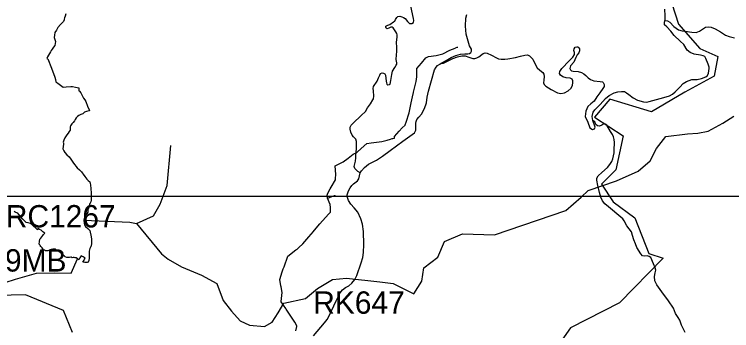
# Model space of a CAD drawing. Extents: x -789162 to -606354, y -1062736 to -945481.
# Drawn here: x -683220 to -678411, y -976877 to -974754 of the extents above; entities that cross this region are included whole.
import ezdxf

# ---------------------------------------------------------------- set-up
doc = ezdxf.new("R2010")
doc.units = 0
for name, color, linetype in [('_Rámeček', 7, 'Continuous'), ('_SIRSI VZTAHY_CYKLOTRASY MISTNI S', 7, 'Continuous'), ('_SIRSI VZTAHY_SILNICE III TRIDY_STAV', 7, 'Continuous'), ('_SIRSI VZTAHY_USES_popis S', 7, 'Continuous'), ('_SIRSI VZTAHY_USES_RBC_S', 7, 'Continuous'), ('_SIRSI VZTAHY_USES_RBK_S', 7, 'Continuous'), ('_SIRSI VZTAHY_VTL PLYNOVOD', 7, 'Continuous')]:
    doc.layers.add(name, color=color, linetype=linetype)

msp = doc.modelspace()

# ---------------------------------------------------------------- linework, layer by layer
at = {"layer": '_Rámeček'}
msp.add_lwpolyline([(-674375.7, -995477.3), (-674375.7, -975976.1), (-694376.9, -975976.1), (-694376.9, -995477.3)], dxfattribs=at)
at = {"layer": '_SIRSI VZTAHY_CYKLOTRASY MISTNI S'}
for points in [[(-678857.6, -974539.8), (-678767.8, -974821.3), (-678624.2, -974983), (-678504.5, -975036.9), (-678528.4, -975168.6), (-678725.9, -975276.4), (-678947.3, -975408.1), (-679228.6, -975324.3), (-679330.3, -975444.1), (-679138.8, -975569.8), (-679186.7, -975797.4), (-679282.5, -975893.2), (-679204.7, -976013), (-679061, -976120.8), (-678965.3, -976360.3), (-678869.5, -976390.2), (-679162.8, -976689.6), (-679491.9, -976857.3), (-679659.5, -977096.9)], [(-682830, -976889.4), (-682891.6, -976742.3), (-683144.6, -976636.2), (-683531, -976646.4)]]:
    msp.add_lwpolyline(points, dxfattribs=at)
at = {"layer": '_SIRSI VZTAHY_SILNICE III TRIDY_STAV'}
for points in [[(-680902.3, -975818.3), (-680916.6, -975809.3), (-680937.3, -975790), (-680941.2, -975776), (-680937, -975756.9), (-680932.5, -975740.5), (-680930.9, -975718.3), (-680930.4, -975701.2), (-680927.3, -975655.1), (-680926.1, -975607.8), (-680930.8, -975591.6), (-680946.2, -975576.3), (-680954.7, -975565.6), (-680964, -975546), (-680969.2, -975524.6), (-680968.2, -975512.2), (-680962.9, -975498.1), (-680949, -975483.6), (-680893.9, -975432.8), (-680867, -975406.1), (-680851.6, -975382.3), (-680832.9, -975355.8), (-680817.7, -975328.4), (-680813.2, -975320.4), (-680811.1, -975302.6), (-680813.2, -975267.7), (-680814, -975252.6), (-680812.1, -975237.5), (-680788.6, -975203.1), (-680779.8, -975180.4), (-680770.8, -975162.6), (-680764.6, -975152.2), (-680753.9, -975147.8), (-680745.4, -975149.7), (-680737.2, -975154.7), (-680732.2, -975163.6), (-680727.9, -975201.7), (-680725.9, -975213), (-680722.8, -975223.7), (-680715.3, -975226.7), (-680704.9, -975225.9), (-680700.8, -975222.6), (-680696.1, -975198.1), (-680689.3, -975157.3), (-680684.3, -975135.1), (-680668.2, -975110.1), (-680659.5, -975096.1), (-680656.8, -975088.3), (-680656.8, -975079.3), (-680660.8, -975057.3), (-680657.2, -975025.9), (-680655.1, -975004.5), (-680655.9, -974977), (-680657.7, -974941.2), (-680654.3, -974908.4), (-680653.8, -974892.8), (-680656.3, -974882.7), (-680661.8, -974872.7), (-680676.4, -974850.7), (-680680.1, -974844.6), (-680686.7, -974840.6), (-680695.7, -974840.9), (-680710.3, -974847.9), (-680720.5, -974851.6), (-680728.5, -974847.3), (-680730.6, -974839.9), (-680728.6, -974833.7), (-680716.1, -974827.9), (-680702.9, -974821.8), (-680678.8, -974805.5), (-680669.7, -974799.8), (-680663.7, -974789.4), (-680656.5, -974775.8), (-680648.9, -974768.2), (-680635.7, -974766.3), (-680622.6, -974770), (-680611.6, -974775.2), (-680598.9, -974781.5), (-680584.8, -974801.9), (-680571.2, -974816), (-680556.1, -974816), (-680545.1, -974808.2), (-680542, -974794.6), (-680543.5, -974782), (-680560.9, -974698.5)], [(-678861.2, -974718.8), (-678858.4, -974763.7), (-678859, -974794.7)], [(-680359, -975081.8), (-680325.7, -975063.7), (-680291.3, -975044.1), (-680259.5, -975031.3), (-680229, -975022.4), (-680199.6, -975019), (-680178.9, -975019.4), (-680168.9, -975016.5), (-680160.7, -975010.9), (-680156.2, -975001.6), (-680156, -974988.6), (-680169.2, -974966.6), (-680190.2, -974886.7), (-680195.9, -974833), (-680192.3, -974780.7), (-680187.2, -974754.3)], [(-679341.5, -975466.6), (-679346.1, -975438.9), (-679339.7, -975411.9), (-679328, -975395.7), (-679291.9, -975358.6), (-679256.7, -975318.7), (-679231.8, -975298.2), (-679199.3, -975282.1), (-679174.2, -975275.5), (-679149.8, -975271.6), (-679130.4, -975272.8), (-679115.7, -975280.2), (-679100.5, -975293.2), (-679071.7, -975313.7), (-679042.3, -975330.4), (-679003, -975340.9), (-678980.9, -975343.7), (-678963.4, -975340.2), (-678865.2, -975312), (-678828.6, -975300.8), (-678808.6, -975290.6), (-678790.3, -975275), (-678759.3, -975242.3), (-678736.6, -975218.5), (-678714.4, -975205.7), (-678677, -975192.6), (-678642.4, -975190.8), (-678613, -975185.8), (-678583.1, -975174.1), (-678572.7, -975164.6), (-678567.1, -975149.2), (-678562.4, -975117.6), (-678562.6, -975108.2), (-678567.4, -975089.2), (-678583.1, -975051.2), (-678590.9, -975037.9), (-678601.4, -975031.8), (-678620.2, -975027.4), (-678661.2, -975021.8), (-678688.9, -975011.3), (-678708.5, -974993.7), (-678732.1, -974956.4), (-678757.1, -974934.8), (-678795.3, -974896.1), (-678819, -974866.2), (-678846.2, -974839), (-678860.6, -974824.1), (-678862.3, -974812.4), (-678859, -974794.7)], [(-678859, -974794.7), (-678841.3, -974797.5), (-678825.7, -974806.9), (-678797.7, -974835), (-678768, -974858.7), (-678743.4, -974864.9), (-678723.4, -974867), (-678677.3, -974873.8), (-678649.7, -974875.9), (-678627.6, -974866.5), (-678586, -974840.8), (-678565.6, -974837.5), (-678548.6, -974841), (-678522.2, -974851.9), (-678484.9, -974872), (-678451.2, -974894.3), (-678426.9, -974903.9), (-678391, -974912.4)], [(-680359, -975081.8), (-680342.8, -975082.3), (-680307.5, -975063.7), (-680281.5, -975050.4), (-680249.2, -975040.1), (-680219.2, -975032.8), (-680198.7, -975032.8), (-680173.1, -975041.2), (-680146.7, -975051.4), (-680132.1, -975050.8), (-680119.7, -975046.4), (-680106.6, -975039.4), (-680086.3, -975023.9), (-680076.3, -975016.2), (-680063.3, -975013), (-680049.4, -975015.2), (-680021.2, -975028.5), (-679987.4, -975045.6), (-679974.4, -975052.2), (-679957.2, -975055.6), (-679932.6, -975055.1), (-679910.9, -975053.2), (-679861.2, -975043.7), (-679825.6, -975034), (-679798.7, -975027.3), (-679779.1, -975026.8), (-679767, -975033.2), (-679756.6, -975042.7), (-679744.7, -975055.1), (-679729.2, -975089.4), (-679714.3, -975113.9), (-679696.7, -975128.2), (-679677.2, -975144.2), (-679670.9, -975155.4), (-679668.6, -975171), (-679670.9, -975196.7), (-679671.6, -975214.6), (-679667.1, -975225.4), (-679656.1, -975237.1), (-679620.9, -975259.6), (-679578.4, -975280.3), (-679556.4, -975286.4), (-679532.6, -975281.1), (-679507.6, -975266.7), (-679487.7, -975250), (-679477.2, -975229.5), (-679475.2, -975213), (-679476.6, -975200.6), (-679480.4, -975188.4), (-679493.4, -975181.6), (-679519.5, -975180), (-679542.3, -975174.7), (-679558.6, -975161.9), (-679564.3, -975151.4), (-679563.5, -975137.1), (-679548.7, -975117.3), (-679499.3, -975066.7), (-679475, -975042.3), (-679465.5, -975024.6), (-679465.1, -975009.6), (-679468, -974996.3), (-679466.6, -974985.5), (-679460.1, -974975.2), (-679449.1, -974971.8), (-679443.4, -974972.8), (-679435.4, -974978.5), (-679430.7, -974986.9), (-679430.1, -974999.1), (-679436.7, -975012.4), (-679446.2, -975025.7), (-679455, -975044.5), (-679468.9, -975074.4), (-679490.5, -975100.5), (-679495.2, -975117.8), (-679491, -975127), (-679485.7, -975132.6), (-679472.5, -975136.8), (-679441, -975137.9), (-679417.8, -975143.9), (-679401.2, -975152.9), (-679388.8, -975165.2), (-679373.6, -975181.4), (-679358.4, -975190.9), (-679336, -975199.8), (-679291.5, -975204.6), (-679278, -975207.5), (-679271.8, -975212.1), (-679265.3, -975224.2), (-679265.8, -975239.4), (-679273.9, -975252.3), (-679295.5, -975282.2), (-679314.7, -975308.7), (-679332.8, -975336.1), (-679355.9, -975355.3), (-679375.8, -975373), (-679389.7, -975404), (-679392.4, -975439.5), (-679375.1, -975477.4), (-679360.8, -975516.8), (-679343.7, -975527.7), (-679331.4, -975523.4), (-679326.5, -975512.6), (-679341.5, -975466.6)], [(-680902.3, -975818.3), (-680892.6, -975803.8), (-680872.3, -975782), (-680844.9, -975759.4), (-680791.1, -975734.1), (-680750.9, -975706.6), (-680700.8, -975668.8), (-680616, -975604.6), (-680537.5, -975548.5), (-680527.8, -975532.6), (-680527.7, -975502.6), (-680528.7, -975484.9), (-680527.1, -975472.7), (-680521.3, -975461.1), (-680507.7, -975444.4), (-680490, -975423.3), (-680471.3, -975385.4), (-680456, -975348.1), (-680453.2, -975309.9), (-680444.4, -975269.6), (-680422.4, -975197.8), (-680402.6, -975125.9), (-680393, -975107.8), (-680382.1, -975097.7), (-680368.3, -975088.7), (-680359, -975081.8)], [(-678722, -976889.9), (-678746.9, -976841.1), (-678759.5, -976806.4), (-678770, -976788.4), (-678788.3, -976763), (-678800.8, -976727.4), (-678834.3, -976677.7), (-678878.1, -976616.8), (-678913.5, -976569.2), (-678925.6, -976543), (-678928.6, -976514.7), (-678923.4, -976488.9), (-678919.4, -976471.8), (-678922.8, -976456.1), (-678934.3, -976428.3), (-678953.2, -976387.3), (-678964.4, -976379.3), (-678978, -976376.2), (-678996, -976376.9), (-679008.9, -976374.5), (-679020.9, -976362.3), (-679045.9, -976319.5), (-679055.6, -976294.8), (-679066.5, -976268), (-679076.1, -976237.7), (-679083.3, -976213.9), (-679113.8, -976174), (-679131.8, -976141.1), (-679141.3, -976127.8), (-679153.2, -976115.2), (-679237.1, -976046.6), (-679260.4, -976025.4), (-679276.2, -976005.7), (-679288.2, -975981.3), (-679297.6, -975949.9), (-679308.4, -975903.1), (-679315.6, -975867.2), (-679315.4, -975852.8), (-679306, -975838.3), (-679281.2, -975816.1), (-679244.1, -975782.4), (-679226.9, -975761.9), (-679215.4, -975742), (-679207.3, -975724), (-679202.6, -975703.1), (-679199.2, -975683.1), (-679197.8, -975666.9), (-679196.3, -975615.1), (-679198.3, -975594.3), (-679204.1, -975576.3), (-679209.7, -975560), (-679223.7, -975540.1), (-679248.2, -975497.8), (-679258.7, -975491.1), (-679267.1, -975488.2), (-679281.5, -975497.3), (-679297.7, -975504.8), (-679310.4, -975503), (-679321.4, -975493.1), (-679327.5, -975476.2), (-679341.5, -975466.6)], [(-681213.9, -976910.9), (-681140.9, -976824), (-681123.7, -976802.6), (-681110.1, -976778), (-681061.8, -976676.7), (-681035.3, -976622.3), (-681020.7, -976602.9), (-680999.8, -976587.2), (-680977.8, -976575.7), (-680956.8, -976559.4), (-680937.6, -976533.9), (-680925.1, -976506.2), (-680895.3, -976423.1), (-680884.8, -976386.1), (-680880.1, -976352), (-680877, -976298.7), (-680878.9, -976212.4), (-680886.9, -976162.3), (-680897.6, -976125.9), (-680917.2, -976082.9), (-680942.6, -976053.6), (-680964.4, -976027.7), (-680981, -976003.3), (-680987.3, -975983.6), (-680987.9, -975965.1), (-680979.4, -975937.9), (-680969.5, -975919.3), (-680956.9, -975903.9), (-680945.7, -975892.6), (-680920.2, -975871.9), (-680911.5, -975858.2), (-680905.7, -975837.8), (-680902.3, -975818.3)]]:
    msp.add_lwpolyline(points, dxfattribs=at)
at = {"layer": '_SIRSI VZTAHY_USES_RBC_S'}
msp.add_lwpolyline([(-682875, -974751.9), (-682880.6, -974767.1), (-682883.8, -974777.4), (-682886.6, -974787.1), (-682887.4, -974790.2), (-682891.2, -974803.4), (-682909.9, -974823.2), (-682928.7, -974843), (-682938.8, -974860), (-682949, -974877), (-682951.3, -974893.5), (-682953.7, -974910), (-682948.5, -974923.7), (-682943.4, -974937.5), (-682946.6, -974950), (-682949.7, -974962.6), (-682958.4, -974975.6), (-682967, -974988.6), (-682972.9, -974997.4), (-682978.8, -975006.2), (-682984.9, -975017.2), (-682991, -975028.3), (-682997.2, -975039.4), (-683003.3, -975050.5), (-682999.1, -975052.2), (-682994.8, -975053.9), (-682972.1, -975115), (-682949.4, -975176.1), (-682945.4, -975191.7), (-682941.4, -975207.3), (-682928.3, -975216.9), (-682910.5, -975230.4), (-682892.7, -975243.9), (-682872.8, -975241.7), (-682841.6, -975238.7), (-682830.3, -975237.9), (-682809.3, -975243.1), (-682788.3, -975248.2), (-682787.9, -975257.4), (-682787.4, -975266.6), (-682783.8, -975270.1), (-682774, -975281), (-682765, -975299), (-682756, -975317), (-682748.5, -975328.5), (-682741, -975340), (-682729.3, -975370.1), (-682717.6, -975400.2), (-682718.1, -975402), (-682736.5, -975407.3), (-682749.7, -975410.7), (-682754.9, -975416.3), (-682760.1, -975421.9), (-682773.6, -975427.3), (-682787, -975432.8), (-682796.3, -975441), (-682805.5, -975449.2), (-682811.8, -975459.6), (-682818, -975469.9), (-682826, -975479.4), (-682834, -975488.9), (-682838.8, -975495.2), (-682843.7, -975501.5), (-682845, -975505.6), (-682846.4, -975509.7), (-682846.4, -975521.1), (-682846.4, -975532.6), (-682853.4, -975541.7), (-682860.3, -975550.9), (-682867.9, -975563), (-682882.2, -975583.7), (-682887.6, -975598), (-682893, -975612.3), (-682891.8, -975618.5), (-682890.7, -975624.7), (-682892.5, -975641.3), (-682894.3, -975658), (-682888, -975670.2), (-682881.6, -975682.5), (-682867.5, -975696.7), (-682853.5, -975711), (-682842.6, -975726.6), (-682824, -975752.7), (-682799.7, -975785.3), (-682784.6, -975798.2), (-682769.5, -975811), (-682764.8, -975818.8), (-682760, -975826.5), (-682747.5, -975843.3), (-682734.9, -975860.2), (-682724.5, -975869.8), (-682714.1, -975879.5), (-682712, -975889.5), (-682709.9, -975899.4), (-682708, -975926.3), (-682706.2, -975953.2), (-682705.3, -975970.8), (-682704.4, -975988.4), (-682706.1, -976001), (-682707.8, -976013.6), (-682712.5, -976020.7), (-682717.2, -976027.8), (-682719.1, -976037), (-682721.1, -976046.1), (-682723.9, -976054.2), (-682726.8, -976062.4), (-682727.7, -976072.1), (-682728.7, -976081.8), (-682733.9, -976094.1), (-682739.2, -976106.3), (-682746.4, -976118.1), (-682753.6, -976129.9), (-682752.9, -976131.8), (-682752.2, -976133.7), (-682753.6, -976135.5), (-682751.3, -976158.8), (-682750.6, -976166.6), (-682742.6, -976179.1), (-682728.5, -976192.4), (-682714.4, -976205.7), (-682706.3, -976248.6), (-682703.6, -976263), (-682703.3, -976269), (-682703, -976275.1), (-682702.7, -976281.1), (-682702.3, -976287.1), (-682703.7, -976298.3), (-682704.4, -976303.9), (-682705.1, -976309.5), (-682707.4, -976313.4), (-682712.1, -976321.3), (-682714.5, -976325.2), (-682716.8, -976335), (-682719.2, -976344.7), (-682719.4, -976360.4), (-682719.5, -976376), (-682719.7, -976391.7), (-682719.9, -976407.3), (-682725.9, -976416.5), (-682732.9, -976420.8), (-682747.1, -976418.8), (-682761.2, -976416.8), (-682753.3, -976404.6), (-682749.8, -976397.8), (-682746.4, -976391.1), (-682759.3, -976382.8), (-682772.2, -976374.6), (-682780.3, -976388.3), (-682788.5, -976402), (-682797, -976395.6), (-682805.6, -976389.1), (-682812, -976387.9), (-682818.4, -976386.6), (-682822.2, -976386.9), (-682826, -976387.2), (-682833.5, -976387.7), (-682836.6, -976384.1), (-682841.3, -976384.5), (-682850.5, -976386.1), (-682854.4, -976386.8), (-682857.7, -976386.6), (-682864.2, -976386.3), (-682867.4, -976386.2), (-682878.7, -976381.8), (-682884.3, -976377.6), (-682890, -976373.4), (-682893.8, -976370.5), (-682899.7, -976364.1), (-682901.3, -976362.3), (-682914, -976353.1), (-682926.7, -976344), (-682937.4, -976336.6), (-682943.3, -976332.7), (-682944.2, -976329.5), (-682954.1, -976329.9), (-682957.4, -976330.1), (-682962.8, -976331.2), (-682968.3, -976332.3), (-682973.7, -976333.5), (-682979.2, -976334.6), (-682984.4, -976336.4), (-682989.6, -976338.3), (-682996.9, -976341.6), (-683004.5, -976341), (-683012.1, -976340.5), (-683018, -976337.7), (-683023.9, -976335), (-683034.1, -976322.4), (-683042, -976311.8), (-683047, -976304.7), (-683049.6, -976300.9), (-683053.8, -976295.8), (-683051.6, -976279.9), (-683049.3, -976263.9), (-683043, -976255.7), (-683036.7, -976247.5), (-683030.3, -976239.3), (-683024, -976231.1), (-683017.1, -976223.2), (-683029.3, -976213.1), (-683041.6, -976203), (-683052.3, -976197.5), (-683063.1, -976191.9), (-683064.1, -976199.6), (-683078.2, -976187.9), (-683092.5, -976176.3), (-683102, -976166.7), (-683111.9, -976157.6), (-683127, -976154.5), (-683142, -976151.5), (-683162.4, -976128.5), (-683176.2, -976112.8), (-683190.3, -976096.9), (-683197.3, -976088.9), (-683209.5, -976083.7), (-683215.6, -976081), (-683221.7, -976078.4)], dxfattribs=at)
at = {"layer": '_SIRSI VZTAHY_USES_RBK_S'}
for points in [[(-682753.6, -976135.5), (-682446.1, -976149.1), (-682400.6, -976158.2), (-682233.7, -976361.6), (-682188.2, -976398.1), (-682100.2, -976448.2), (-681966.6, -976504.3), (-681863.5, -976560.5), (-681819.5, -976675.9), (-681763.3, -976745.8), (-681705.7, -976811), (-681643.5, -976839.9), (-681543.3, -976849), (-681491.7, -976820.2), (-681452.3, -976757.9), (-681414.4, -976692.6), (-681268.7, -976660.7), (-681188.3, -976595.4), (-681088.2, -976533.2), (-680994.1, -976524.1), (-680769.5, -976549.9), (-680680, -976560.5), (-680541.9, -976630.4), (-680488.8, -976545.3), (-680475.2, -976455.8), (-680381.1, -976384.4), (-680337.1, -976279.6), (-680215.7, -976226.5), (-680001.8, -976234.1), (-679522.3, -976071.6), (-679420.7, -975982), (-679373.7, -975936.5), (-679182.5, -975872.7), (-679036.8, -975807.4), (-678956.4, -975737.6), (-678913.9, -975654.1), (-678853.2, -975573.6), (-678706.1, -975555.4), (-678637.8, -975552.4), (-678568, -975538.7), (-678469.4, -975484), (-678396.5, -975438.5)], [(-682400.6, -976158.2), (-682288.1, -976106), (-682243, -976028.9), (-682195.2, -975904.1), (-682171.3, -975635.7)], [(-683624.6, -977110.1), (-683805.7, -976913.7), (-683850.8, -976778.2), (-683874.7, -976671.9), (-683800.3, -976589.6), (-683728.7, -976472.6), (-683731.3, -976334.5), (-683688.8, -976302.6), (-683619.8, -976307.9), (-683503, -976363.7), (-683404.7, -976459.4), (-683330.4, -976533.8), (-683282.6, -976555), (-683213.5, -976531.1), (-683072.8, -976491.2), (-682950.7, -976488.6), (-682839.2, -976491.2), (-682796.4, -976396.1)]]:
    msp.add_lwpolyline(points, dxfattribs=at)
at = {"layer": '_SIRSI VZTAHY_VTL PLYNOVOD'}
for points in [[(-681120.3, -975987.9), (-681120.4, -975987.4), (-681123.5, -975968.1), (-681117.4, -975955.6), (-681103, -975926.4), (-681102.9, -975926.2), (-681102.7, -975925.8), (-681096.2, -975914.7), (-681095.8, -975914.1), (-681095.8, -975914), (-681067.2, -975865.2), (-681066.7, -975856.3), (-681065.6, -975830.2), (-681065.8, -975829.6), (-681069.1, -975771.9), (-681047.6, -975760), (-681015.4, -975745.2), (-680982.5, -975719.9), (-680947.9, -975693.4), (-680924.3, -975681.9), (-680923.6, -975681.6), (-680921.1, -975679.5), (-680894.1, -975654.6), (-680857.4, -975621.4), (-680828.1, -975617.6), (-680757.4, -975608.6), (-680756.4, -975608.4), (-680738.8, -975603.7), (-680720.2, -975598.7), (-680697.4, -975591.8), (-680686.8, -975588.6), (-680686.2, -975588.4), (-680684, -975587.8), (-680683.3, -975587.6), (-680672.2, -975584.3), (-680671.9, -975574.1), (-680639.2, -975537.4), (-680619.8, -975517.1), (-680619.8, -975517.1), (-680600.6, -975497.1), (-680600.4, -975496.9), (-680593.7, -975477.8), (-680573.3, -975416.3), (-680559.3, -975349.2), (-680551.1, -975308.4), (-680545, -975278.1), (-680544.7, -975276.8), (-680544.6, -975276.3), (-680527, -975204.1), (-680522.5, -975172.8), (-680522.5, -975172.6), (-680522.2, -975152.9), (-680521.3, -975118.1), (-680491.4, -975082.7), (-680460.5, -975045.9), (-680443.2, -975038.2), (-680392.2, -975030.6), (-680347.9, -975018.3), (-680301.4, -974995.3), (-680300.4, -974994.9), (-680299.5, -974994.5), (-680264.4, -974980.4), (-680262.7, -974979.7), (-680250.6, -974975.3), (-680250.5, -974975.3)], [(-680250.5, -974975.3), (-680250.6, -974974.7), (-680250.4, -974974.6), (-680250.1, -974974.6), (-680249.8, -974974.5), (-680249.8, -974974.5), (-680249.6, -974974.5), (-680249.5, -974975.1)], [(-680250.5, -974975.3), (-680250, -974975.2), (-680249.6, -974975.2), (-680249.5, -974975.1)], [(-680249.5, -974975.1), (-680249.5, -974975.1), (-680249, -974975), (-680247.8, -974974.6), (-680247.7, -974974.5), (-680247.5, -974974.5), (-680246.3, -974974.2)], [(-681120.3, -975987.9), (-681119, -975987.5), (-681118.1, -975987.2), (-681118.1, -975987.2), (-681096.3, -975978.8), (-681074, -975970.3), (-681073.6, -975970.6), (-681072.5, -975971.2), (-681070.2, -975972.6), (-681069.2, -975973.2)], [(-681334, -976878.1), (-681325.8, -976848.6), (-681325.4, -976847.6), (-681338.5, -976821.5), (-681338.5, -976821.5), (-681338.8, -976820.9), (-681338.9, -976820.7), (-681397.1, -976733.1), (-681400.2, -976728.5), (-681430.9, -976682.9), (-681432, -976681.2), (-681425.7, -976620.4), (-681431.8, -976582.7), (-681432.8, -976576.9), (-681441, -976534.8), (-681423.7, -976481.8), (-681419.2, -976468.2), (-681417.3, -976462.9), (-681412.3, -976448.3), (-681387, -976376.9), (-681332.4, -976335.2), (-681324.7, -976329.3), (-681320.1, -976325.2), (-681312.5, -976318.5), (-681286.4, -976295.4), (-681245.8, -976247.8), (-681214.1, -976210.7), (-681210.1, -976206.1), (-681207.4, -976202.9), (-681171.6, -976159.9), (-681114.3, -976096.4), (-681113.8, -976096), (-681101.5, -976082.1), (-681100.6, -976050.7), (-681100.6, -976050.4), (-681102.5, -976031.6), (-681120.3, -975987.9)]]:
    msp.add_lwpolyline(points, dxfattribs=at)

# ---------------------------------------------------------------- texts
at = {"layer": '_SIRSI VZTAHY_USES_popis S'}
for s, p in [('RC1267', (-683277.4, -976184.6)), ('K19MB', (-683528.7, -976480.6)), ('RK647', (-681216.3, -976763.6))]:
    msp.add_text(s, height=150, dxfattribs=at).set_placement(p)

doc.saveas('drawing.dxf')
